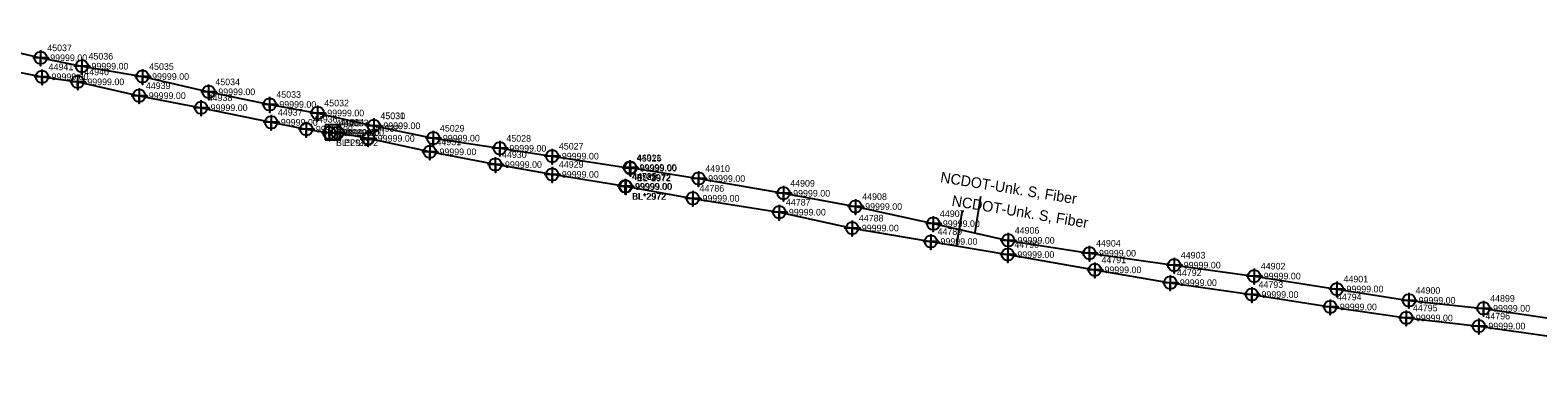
# Model space of a CAD drawing. Extents: x 2083698 to 2094313, y 743246 to 752873.
# Drawn here: x 2084931 to 2085500, y 747869 to 748001 of the extents above; entities that cross this region are included whole.
import ezdxf

# ---------------------------------------------------------------- set-up
doc = ezdxf.new("R2010")
doc.units = 0
for name, color, linetype in [('Exist Property Iron Pin CELL', 7, 'Continuous'), ('Exist Property Iron Pin Cogo Elevation', 7, 'Continuous'), ('Exist Property Iron Pin Cogo Number', 7, 'Continuous'), ('Exist Right of Way Line Leader', 7, 'Continuous'), ('Exist Right of Way Line Text', 7, 'Continuous'), ('Exist Utilities Telephone UG Conduit SUE LOS B', 7, 'Continuous'), ('Exist Utilities Telephone UG Conduit SUE LOS B Leader', 7, 'Continuous'), ('Exist Utilities Telephone UG Conduit SUE LOS B Text', 7, 'Continuous'), ('Scratch_Level_2', 7, 'Continuous'), ('Scratch_Level_3', 7, 'Continuous')]:
    doc.layers.add(name, color=color, linetype=linetype)

msp = doc.modelspace()

# ---------------------------------------------------------------- linework, layer by layer
at = {"layer": 'Exist Property Iron Pin CELL'}
for p, q in [((2085042.31, 747965.64), (2085042.31, 747959.91)), ((2085048.04, 747965.64), (2085042.31, 747965.64)), ((2085045.17, 747962.77), (2085045.17, 747962.77)), ((2085048.04, 747959.91), (2085048.04, 747965.64)), ((2085042.31, 747959.91), (2085048.04, 747959.91))]:
    msp.add_line(p, q, dxfattribs=at)
at = {"layer": 'Exist Right of Way Line Text'}
for points in [[(2084934.93, 747993.75), (2084934.96, 747987.93), (2084934.95, 747990.93), (2084937.96, 747990.93), (2084931.96, 747990.93)], [(2084950.49, 747990.56), (2084950.52, 747984.75), (2084950.5, 747987.75), (2084953.52, 747987.75), (2084947.52, 747987.75)], [(2084935.45, 747986.56), (2084935.48, 747980.75), (2084935.46, 747983.75), (2084938.48, 747983.75), (2084932.48, 747983.75)], [(2084948.92, 747984.67), (2084948.95, 747978.85), (2084948.93, 747981.85), (2084951.95, 747981.85), (2084945.95, 747981.85)], [(2084973.36, 747986.67), (2084973.39, 747980.86), (2084973.37, 747983.86), (2084976.39, 747983.86), (2084970.39, 747983.86)], [(2084972.12, 747979.44), (2084972.15, 747973.63), (2084972.13, 747976.63), (2084975.15, 747976.63), (2084969.15, 747976.63)], [(2084998.33, 747980.89), (2084998.36, 747975.08), (2084998.34, 747978.08), (2085001.36, 747978.08), (2084995.36, 747978.08)], [(2084995.45, 747974.89), (2084995.48, 747969.08), (2084995.46, 747972.08), (2084998.48, 747972.08), (2084992.48, 747972.08)], [(2085021.33, 747976.13), (2085021.37, 747970.32), (2085021.35, 747973.32), (2085024.37, 747973.32), (2085018.37, 747973.32)], [(2085039.42, 747972.89), (2085039.46, 747967.08), (2085039.44, 747970.08), (2085042.46, 747970.08), (2085036.46, 747970.08)], [(2085021.93, 747969.4), (2085021.96, 747963.58), (2085021.95, 747966.58), (2085024.96, 747966.58), (2085018.96, 747966.58)], [(2085035.15, 747966.81), (2085035.18, 747960.99), (2085035.16, 747963.99), (2085038.18, 747963.99), (2085032.18, 747963.99)], [(2085060.6, 747968.07), (2085060.63, 747962.25), (2085060.62, 747965.25), (2085063.63, 747965.25), (2085057.63, 747965.25)], [(2085060.6, 747968.1), (2085060.64, 747962.29), (2085060.62, 747965.29), (2085063.64, 747965.29), (2085057.64, 747965.29)], [(2085043.85, 747965.43), (2085043.88, 747959.62), (2085043.86, 747962.62), (2085046.88, 747962.62), (2085040.88, 747962.62)], [(2085046.89, 747965.42), (2085046.93, 747959.6), (2085046.91, 747962.6), (2085049.93, 747962.6), (2085043.93, 747962.6)], [(2085058.48, 747963.32), (2085058.51, 747957.5), (2085058.49, 747960.5), (2085061.51, 747960.5), (2085055.51, 747960.5)], [(2085083.04, 747963.4), (2085083.08, 747957.59), (2085083.06, 747960.59), (2085086.08, 747960.59), (2085080.08, 747960.59)], [(2085081.74, 747958.26), (2085081.78, 747952.44), (2085081.76, 747955.44), (2085084.78, 747955.44), (2085078.78, 747955.44)], [(2085108.12, 747959.58), (2085108.15, 747953.76), (2085108.13, 747956.76), (2085111.15, 747956.76), (2085105.15, 747956.76)], [(2085127.92, 747956.61), (2085127.95, 747950.8), (2085127.93, 747953.8), (2085130.95, 747953.8), (2085124.95, 747953.8)], [(2085106.47, 747953.44), (2085106.5, 747947.63), (2085106.49, 747950.63), (2085109.5, 747950.63), (2085103.5, 747950.63)], [(2085127.92, 747949.74), (2085127.96, 747943.92), (2085127.94, 747946.92), (2085130.96, 747946.92), (2085124.96, 747946.92)], [(2085157.23, 747952.35), (2085157.26, 747946.54), (2085157.24, 747949.54), (2085160.26, 747949.54), (2085154.26, 747949.54)], [(2085157.4, 747952.08), (2085157.43, 747946.27), (2085157.42, 747949.27), (2085160.43, 747949.27), (2085154.43, 747949.27)], [(2085155.43, 747945.24), (2085155.47, 747939.42), (2085155.45, 747942.42), (2085158.47, 747942.42), (2085152.47, 747942.42)], [(2085155.65, 747945.15), (2085155.69, 747939.33), (2085155.67, 747942.33), (2085158.69, 747942.33), (2085152.69, 747942.33)], [(2085183.13, 747948.18), (2085183.17, 747942.36), (2085183.15, 747945.36), (2085186.17, 747945.36), (2085180.17, 747945.36)], [(2085180.98, 747940.7), (2085181.01, 747934.89), (2085181, 747937.89), (2085184.01, 747937.89), (2085178.01, 747937.89)], [(2085215.18, 747942.62), (2085215.21, 747936.8), (2085215.19, 747939.8), (2085218.21, 747939.8), (2085212.21, 747939.8)], [(2085213.56, 747935.48), (2085213.59, 747929.66), (2085213.58, 747932.66), (2085216.59, 747932.66), (2085210.59, 747932.66)], [(2085242.34, 747937.59), (2085242.37, 747931.78), (2085242.35, 747934.78), (2085245.37, 747934.78), (2085239.37, 747934.78)], [(2085241.08, 747929.47), (2085241.11, 747923.66), (2085241.1, 747926.66), (2085244.11, 747926.66), (2085238.11, 747926.66)], [(2085271.65, 747931.15), (2085271.69, 747925.34), (2085271.67, 747928.34), (2085274.69, 747928.34), (2085268.69, 747928.34)], [(2085270.75, 747924.41), (2085270.78, 747918.6), (2085270.76, 747921.6), (2085273.78, 747921.6), (2085267.78, 747921.6)], [(2085299.87, 747924.84), (2085299.9, 747919.03), (2085299.88, 747922.03), (2085302.9, 747922.03), (2085296.9, 747922.03)], [(2085299.74, 747919.48), (2085299.77, 747913.67), (2085299.75, 747916.67), (2085302.77, 747916.67), (2085296.77, 747916.67)], [(2085330.54, 747920), (2085330.58, 747914.18), (2085330.56, 747917.18), (2085333.58, 747917.18), (2085327.58, 747917.18)], [(2085362.49, 747915.5), (2085362.53, 747909.68), (2085362.51, 747912.68), (2085365.53, 747912.68), (2085359.53, 747912.68)], [(2085332.58, 747913.73), (2085332.62, 747907.91), (2085332.6, 747910.91), (2085335.62, 747910.91), (2085329.62, 747910.91)], [(2085392.68, 747911.36), (2085392.72, 747905.54), (2085392.7, 747908.54), (2085395.72, 747908.54), (2085389.72, 747908.54)], [(2085361.06, 747908.87), (2085361.09, 747903.06), (2085361.07, 747906.06), (2085364.09, 747906.06), (2085358.09, 747906.06)], [(2085391.83, 747904.4), (2085391.86, 747898.58), (2085391.84, 747901.58), (2085394.86, 747901.58), (2085388.86, 747901.58)], [(2085423.88, 747906.47), (2085423.92, 747900.66), (2085423.9, 747903.66), (2085426.92, 747903.66), (2085420.92, 747903.66)], [(2085421.4, 747899.74), (2085421.44, 747893.92), (2085421.42, 747896.92), (2085424.44, 747896.92), (2085418.44, 747896.92)], [(2085451.08, 747902.21), (2085451.12, 747896.39), (2085451.1, 747899.39), (2085454.12, 747899.39), (2085448.12, 747899.39)], [(2085479.2, 747899.19), (2085479.23, 747893.38), (2085479.22, 747896.38), (2085482.23, 747896.38), (2085476.23, 747896.38)], [(2085450.07, 747895.58), (2085450.1, 747889.76), (2085450.08, 747892.76), (2085453.1, 747892.76), (2085447.1, 747892.76)], [(2085477.42, 747892.5), (2085477.45, 747886.69), (2085477.43, 747889.69), (2085480.45, 747889.69), (2085474.45, 747889.69)]]:
    msp.add_lwpolyline(points, dxfattribs=at)
for centre in [(2084934.96, 747990.93), (2084950.52, 747987.75), (2084935.48, 747983.75), (2084948.95, 747981.85), (2084973.39, 747983.86), (2084972.15, 747976.63), (2084998.36, 747978.08), (2084995.48, 747972.08), (2085021.37, 747973.32), (2085039.46, 747970.08), (2085021.96, 747966.58), (2085035.18, 747963.99), (2085060.64, 747965.29), (2085060.63, 747965.25), (2085043.88, 747962.62), (2085046.93, 747962.6), (2085058.51, 747960.5), (2085083.08, 747960.59), (2085081.78, 747955.44), (2085108.15, 747956.76), (2085127.95, 747953.8), (2085106.5, 747950.63), (2085127.96, 747946.92), (2085157.26, 747949.54), (2085157.43, 747949.27), (2085155.47, 747942.42), (2085155.69, 747942.33), (2085183.17, 747945.36), (2085181.01, 747937.89), (2085215.21, 747939.8), (2085213.59, 747932.66), (2085242.37, 747934.78), (2085241.11, 747926.66), (2085271.69, 747928.34), (2085270.78, 747921.6), (2085299.9, 747922.03), (2085299.77, 747916.67), (2085330.58, 747917.18), (2085332.62, 747910.91), (2085362.53, 747912.68), (2085392.72, 747908.54), (2085361.09, 747906.06), (2085391.86, 747901.58), (2085423.92, 747903.66), (2085421.44, 747896.92), (2085451.12, 747899.39), (2085479.23, 747896.38), (2085450.1, 747892.76), (2085477.45, 747889.69)]:
    msp.add_circle(centre, 2.34, dxfattribs=at)
at = {"layer": 'Exist Utilities Telephone UG Conduit SUE LOS B'}
for points in [[(2084894.8, 748001.36), (2084912.06, 747996.37), (2084934.96, 747990.93), (2084950.52, 747987.75), (2084973.39, 747983.86), (2084998.36, 747978.08), (2085021.37, 747973.32), (2085039.46, 747970.08), (2085060.64, 747965.29), (2085060.63, 747965.25), (2085083.08, 747960.59), (2085108.15, 747956.76), (2085127.95, 747953.8), (2085157.43, 747949.27)], [(2084912.63, 747988.22), (2084935.48, 747983.75), (2084948.95, 747981.85), (2084972.15, 747976.63), (2084995.48, 747972.08), (2085021.96, 747966.58), (2085035.18, 747963.99), (2085043.88, 747962.62)], [(2085155.69, 747942.33), (2085127.96, 747946.92), (2085106.5, 747950.63), (2085081.78, 747955.44), (2085058.51, 747960.5), (2085046.93, 747962.6)], [(2085157.26, 747949.54), (2085183.17, 747945.36), (2085215.21, 747939.8), (2085242.37, 747934.78), (2085271.69, 747928.34), (2085299.9, 747922.03), (2085330.58, 747917.18), (2085362.53, 747912.68), (2085392.72, 747908.54), (2085423.92, 747903.66), (2085451.12, 747899.39), (2085479.23, 747896.38), (2085507.35, 747892.19)], [(2085155.47, 747942.42), (2085181.01, 747937.89), (2085213.59, 747932.66), (2085241.11, 747926.66), (2085270.78, 747921.6), (2085299.77, 747916.67), (2085332.62, 747910.91), (2085361.09, 747906.06), (2085391.86, 747901.58), (2085421.44, 747896.92), (2085450.1, 747892.76), (2085477.45, 747889.69), (2085505.79, 747885.68), (2085536.36, 747882.6), (2085563.05, 747880.52), (2085597.67, 747876.17), (2085619.2, 747873.79), (2085685.14, 747868.64)]]:
    msp.add_lwpolyline(points, dxfattribs=at)
at = {"layer": 'Exist Utilities Telephone UG Conduit SUE LOS B Leader'}
for p, q in [((2085287.43, 747924.99), (2085289.64, 747938.62)), ((2085280.46, 747919.95), (2085282.67, 747933.31))]:
    msp.add_line(p, q, dxfattribs=at)

# ---------------------------------------------------------------- texts
at = {"layer": 'Exist Property Iron Pin CELL'}
for p in [(2085043.09, 747962.18), (2085045.66, 747960.72)]:
    msp.add_text('H', height=2.5, dxfattribs=at).set_placement(p)
at = {"layer": 'Exist Property Iron Pin Cogo Elevation'}
msp.add_text('-99999.00', height=2.5, dxfattribs=at).set_placement((2085047.67, 747961.52))
at = {"layer": 'Exist Property Iron Pin Cogo Number'}
msp.add_text('44934', height=2.5, dxfattribs=at).set_placement((2085047.67, 747965.27))
at = {"layer": 'Exist Right of Way Line Leader'}
for s, p in [('45037', (2084937.46, 747993.43)), ('45036', (2084953.02, 747990.25)), ('44941', (2084937.98, 747986.25)), ('44940', (2084951.45, 747984.35)), ('45035', (2084975.89, 747986.36)), ('44939', (2084974.65, 747979.13)), ('45034', (2085000.86, 747980.58)), ('45033', (2085023.87, 747975.82)), ('44938', (2084997.98, 747974.58)), ('45032', (2085041.96, 747972.58)), ('44937', (2085024.46, 747969.08)), ('44936', (2085037.68, 747966.49)), ('44935', (2085046.38, 747965.12)), ('44933', (2085049.43, 747965.1)), ('45031', (2085063.14, 747967.79)), ('45030', (2085063.13, 747967.75)), ('44932', (2085061.01, 747963)), ('45029', (2085085.58, 747963.09)), ('45028', (2085110.65, 747959.26)), ('44931', (2085084.28, 747957.94)), ('44930', (2085109, 747953.13)), ('45027', (2085130.45, 747956.3)), ('44929', (2085130.46, 747949.42)), ('44911', (2085159.76, 747952.04)), ('45026', (2085159.93, 747951.77)), ('44910', (2085185.67, 747947.86)), ('44785', (2085157.97, 747944.92)), ('44928', (2085158.19, 747944.83)), ('44909', (2085217.71, 747942.3)), ('44786', (2085183.51, 747940.39)), ('44908', (2085244.87, 747937.28)), ('44787', (2085216.09, 747935.16)), ('44907', (2085274.19, 747930.84)), ('44788', (2085243.61, 747929.16)), ('44789', (2085273.28, 747924.1)), ('44906', (2085302.4, 747924.53)), ('44790', (2085302.27, 747919.17)), ('44904', (2085333.08, 747919.68)), ('44791', (2085335.12, 747913.41)), ('44903', (2085365.03, 747915.18)), ('44792', (2085363.59, 747908.56)), ('44902', (2085395.22, 747911.04)), ('44793', (2085394.36, 747904.08)), ('44901', (2085426.42, 747906.16)), ('44900', (2085453.62, 747901.89)), ('44794', (2085423.94, 747899.42)), ('44899', (2085481.73, 747898.88)), ('44795', (2085452.6, 747895.26)), ('44796', (2085479.95, 747892.19))]:
    msp.add_text(s, height=2.5, dxfattribs=at).set_placement(p)
at = {"layer": 'Exist Utilities Telephone UG Conduit SUE LOS B Text'}
for rotation, p in [(350.8069, (2085274.13, 747944.01)), (350.5883, (2085278.44, 747935.14))]:
    msp.add_text('NCDOT-Unk. S, Fiber', height=4, rotation=rotation, dxfattribs=at).set_placement(p)
at = {"layer": 'Scratch_Level_2'}
for p in [(2084937.46, 747989.68), (2084937.98, 747982.5), (2084953.02, 747986.5), (2084975.89, 747982.61), (2084951.45, 747980.6), (2084974.65, 747975.38), (2085000.86, 747976.83), (2084997.98, 747970.83), (2085023.87, 747972.07), (2085024.46, 747965.33), (2085041.96, 747968.83), (2085063.14, 747964.04), (2085063.13, 747964), (2085037.68, 747962.74), (2085046.38, 747961.37), (2085049.43, 747961.35), (2085061.01, 747959.25), (2085085.58, 747959.34), (2085084.28, 747954.19), (2085110.65, 747955.51), (2085130.45, 747952.55), (2085109, 747949.38), (2085159.76, 747948.29), (2085159.93, 747948.02), (2085130.46, 747945.67), (2085157.97, 747941.17), (2085158.19, 747941.08), (2085185.67, 747944.11), (2085183.51, 747936.64), (2085217.71, 747938.55), (2085216.09, 747931.41), (2085244.87, 747933.53), (2085243.61, 747925.41), (2085274.19, 747927.09), (2085273.28, 747920.35), (2085302.4, 747920.78), (2085302.27, 747915.42), (2085333.08, 747915.93), (2085335.12, 747909.66), (2085365.03, 747911.43), (2085395.22, 747907.29), (2085363.59, 747904.81), (2085426.42, 747902.41), (2085394.36, 747900.33), (2085423.94, 747895.67), (2085453.62, 747898.14), (2085452.6, 747891.51), (2085481.73, 747895.12), (2085479.95, 747888.44)]:
    msp.add_text('-99999.00', height=2.5, dxfattribs=at).set_placement(p)
at = {"layer": 'Scratch_Level_3'}
for s, p in [('BL*2972', (2085046.38, 747957.62)), ('EL*2972', (2085049.43, 747957.6)), ('EL*2972', (2085159.76, 747944.54)), ('BL*2972', (2085159.93, 747944.27)), ('BL*2972', (2085157.97, 747937.42)), ('BL*2972', (2085158.19, 747937.33))]:
    msp.add_text(s, height=2.5, dxfattribs=at).set_placement(p)

doc.saveas('drawing.dxf')
